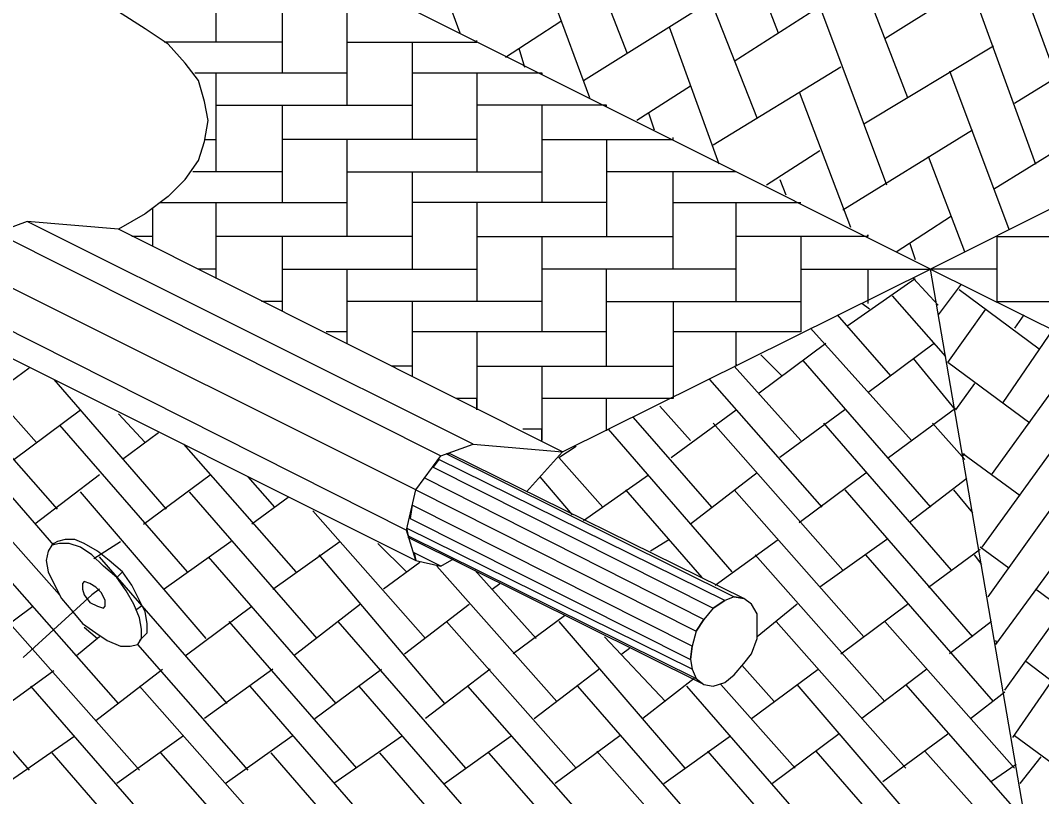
# Model space of a CAD drawing. Extents: x 636183 to 639890, y 299162 to 300538.
# Drawn here: x 636317.8 to 636336.54, y 299188.83 to 299203.08 of the extents above; entities that cross this region are included whole.
import ezdxf

# ---------------------------------------------------------------- set-up
doc = ezdxf.new("R2010")
doc.units = 0
doc.layers.add('Default', color=7, linetype='Continuous')

msp = doc.modelspace()

# ---------------------------------------------------------------- linework, layer by layer
at = {"layer": 'Default'}
for p, q in [((636334.499, 299198.516), (636293.856, 299218.873)), ((636349.994, 299206.281), (636334.499, 299198.516)), ((636330.442, 299206.106), (636331.701, 299202.853)), ((636328.938, 299202.468), (636327.678, 299205.721)), ((636324.95, 299205.336), (636325.86, 299202.853)), ((636336.807, 299202.049), (636335.618, 299205.301)), ((636332.82, 299204.917), (636334.079, 299201.664)), ((636321.382, 299204.462), (636321.382, 299202.678)), ((636330.057, 299204.497), (636331.316, 299201.279)), ((636333.66, 299202.748), (636336.003, 299204.217)), ((636327.329, 299204.147), (636328.238, 299201.664)), ((636322.607, 299202.118), (636322.607, 299203.902)), ((636333.24, 299203.832), (636330.896, 299202.328)), ((636335.233, 299203.728), (636336.423, 299200.44)), ((636328.133, 299201.979), (636330.477, 299203.448)), ((636320.088, 299202.923), (636319.599, 299203.238)), ((636323.796, 299201.524), (636323.796, 299203.308)), ((636333.694, 299200.055), (636332.47, 299203.343)), ((636327.713, 299203.063), (636326.699, 299202.398)), ((636336.038, 299201.559), (636338.416, 299203.028)), ((636320.508, 299202.643), (636320.088, 299202.923)), ((636330.617, 299200.44), (636329.707, 299202.958)), ((636322.607, 299202.678), (636320.438, 299202.678)), ((636323.796, 299202.678), (636326.174, 299202.678)), ((636324.985, 299202.678), (636324.985, 299200.894)), ((636326.174, 299202.678), (636326.174, 299202.713)), ((636320.823, 299202.293), (636320.508, 299202.643)), ((636326.944, 299202.573), (636327.049, 299202.224)), ((636335.653, 299202.608), (636333.275, 299201.174)), ((636321.068, 299201.979), (636320.823, 299202.293)), ((636320.998, 299202.118), (636323.796, 299202.118)), ((636321.382, 299202.118), (636321.382, 299200.3)), ((636324.985, 299202.118), (636327.364, 299202.118)), ((636326.174, 299202.118), (636326.174, 299200.3)), ((636327.364, 299202.118), (636327.364, 299202.084)), ((636332.855, 299202.224), (636330.512, 299200.789)), ((636334.849, 299202.154), (636335.933, 299199.25)), ((636321.173, 299201.594), (636321.068, 299201.979)), ((636330.092, 299201.874), (636329.112, 299201.244)), ((636332.086, 299201.769), (636333.03, 299199.285)), ((636321.243, 299201.244), (636321.173, 299201.594)), ((636321.382, 299201.524), (636324.985, 299201.524)), ((636322.607, 299199.74), (636322.607, 299201.524)), ((636328.553, 299201.524), (636326.174, 299201.524)), ((636327.364, 299201.524), (636327.364, 299199.74)), ((636328.553, 299201.489), (636328.553, 299201.524)), ((636329.322, 299201.384), (636329.427, 299201.069)), ((636335.653, 299199.985), (636338.032, 299201.454)), ((636321.173, 299200.859), (636321.243, 299201.244)), ((636332.89, 299199.6), (636335.268, 299201.069)), ((636321.068, 299200.51), (636321.173, 299200.859)), ((636321.173, 299200.894), (636321.382, 299200.894)), ((636326.174, 299200.894), (636322.607, 299200.894)), ((636323.796, 299199.111), (636323.796, 299200.894)), ((636327.364, 299200.894), (636329.777, 299200.894)), ((636328.553, 299200.894), (636328.553, 299199.111)), ((636329.777, 299200.894), (636329.777, 299200.929)), ((636332.47, 299200.685), (636331.491, 299200.055)), ((636320.823, 299200.16), (636321.068, 299200.51)), ((636335.129, 299198.831), (636334.464, 299200.58)), ((636322.607, 299200.3), (636320.963, 299200.3)), ((636323.796, 299200.3), (636327.364, 299200.3)), ((636324.985, 299200.3), (636324.985, 299198.516)), ((636330.931, 299200.3), (636328.553, 299200.3)), ((636329.777, 299198.516), (636329.777, 299200.3)), ((636320.508, 299199.845), (636320.823, 299200.16)), ((636331.736, 299200.16), (636331.841, 299199.88)), ((636320.508, 299199.845), (636320.088, 299199.53)), ((636320.368, 299199.74), (636323.796, 299199.74)), ((636321.382, 299199.74), (636321.382, 299198.341)), ((636328.553, 299199.74), (636324.985, 299199.74)), ((636326.174, 299199.74), (636326.174, 299197.921)), ((636329.777, 299199.74), (636332.121, 299199.74)), ((636330.931, 299197.921), (636330.931, 299199.74)), ((636320.088, 299199.53), (636319.599, 299199.25)), ((636320.228, 299198.936), (636320.228, 299199.635)), ((636333.869, 299198.831), (636334.884, 299199.495)), ((636317.92, 299199.39), (636317.36, 299199.18)), ((636319.599, 299199.25), (636317.92, 299199.39)), ((636326.104, 299195.298), (636317.92, 299199.39)), ((636317.36, 299199.18), (636325.51, 299195.088)), ((636327.748, 299195.158), (636319.599, 299199.25)), ((636320.228, 299199.111), (636319.844, 299199.111)), ((636324.985, 299199.111), (636321.382, 299199.111)), ((636322.607, 299197.746), (636322.607, 299199.111)), ((636326.174, 299199.111), (636329.777, 299199.111)), ((636327.364, 299199.111), (636327.364, 299197.362)), ((636333.345, 299199.111), (636330.931, 299199.111)), ((636332.121, 299199.111), (636332.121, 299197.362)), ((636333.345, 299199.145), (636333.345, 299199.111)), ((636333.345, 299199.111), (636333.345, 299199.145)), ((636335.723, 299199.111), (636339.291, 299199.111)), ((636335.723, 299197.921), (636335.723, 299199.111)), ((636334.114, 299199.006), (636334.219, 299198.691)), ((636325.055, 299194.459), (636316.87, 299198.551)), ((636321.382, 299198.516), (636321.068, 299198.516)), ((636322.607, 299198.516), (636326.174, 299198.516)), ((636323.796, 299197.152), (636323.796, 299198.516)), ((636330.931, 299198.516), (636327.364, 299198.516)), ((636327.748, 299195.158), (636334.499, 299198.516)), ((636328.553, 299196.732), (636328.553, 299198.516)), ((636332.121, 299198.516), (636334.499, 299198.516)), ((636332.96, 299197.467), (636334.219, 299198.341)), ((636333.345, 299198.516), (636333.345, 299197.921)), ((636334.184, 299198.341), (636334.639, 299197.851)), ((636339.571, 299168.96), (636334.499, 299198.516)), ((636334.499, 299198.516), (636341.25, 299195.158)), ((636335.723, 299198.516), (636334.499, 299198.516)), ((636335.059, 299198.236), (636334.639, 299197.676)), ((636315.716, 299197.991), (636318.095, 299195.333)), ((636334.779, 299196.907), (636333.799, 299198.026)), ((636336.493, 299197.047), (636335.024, 299198.131)), ((636316.696, 299197.851), (636324.88, 299193.724)), ((636322.607, 299197.921), (636322.222, 299197.921)), ((636327.364, 299197.921), (636323.796, 299197.921)), ((636324.985, 299197.921), (636324.985, 299196.557)), ((636328.553, 299197.921), (636332.121, 299197.921)), ((636329.777, 299197.921), (636329.777, 299196.137)), ((636333.38, 299197.781), (636333.24, 299197.886)), ((636333.345, 299197.921), (636333.345, 299197.886)), ((636334.814, 299196.802), (636335.513, 299197.781)), ((636335.723, 299197.921), (636336.877, 299197.921)), ((636332.785, 299197.676), (636333.764, 299196.557)), ((636336.213, 299197.676), (636336.038, 299197.432)), ((636334.149, 299195.368), (636332.295, 299197.432)), ((636316.87, 299197.257), (636325.055, 299193.164)), ((636323.796, 299197.362), (636323.411, 299197.362)), ((636328.553, 299197.362), (636324.985, 299197.362)), ((636326.174, 299197.362), (636326.174, 299195.928)), ((636332.121, 299197.362), (636329.777, 299197.362)), ((636330.931, 299196.732), (636330.931, 299197.362)), ((636336.737, 299197.397), (636335.828, 299196.068)), ((636331.351, 299196.242), (636332.575, 299197.152)), ((636334.569, 299197.152), (636333.345, 299196.242)), ((636335.618, 299194.738), (636337.332, 299197.117)), ((636331.386, 299196.942), (636331.771, 299196.557)), ((636334.954, 299195.928), (636334.184, 299196.872)), ((636318.479, 299194.109), (636316.101, 299196.802)), ((636317.955, 299196.697), (636317.29, 299196.207)), ((636324.985, 299196.732), (636324.6, 299196.732)), ((636326.174, 299196.732), (636329.777, 299196.732)), ((636327.364, 299196.732), (636327.364, 299195.368)), ((636332.121, 299195.368), (636330.896, 299196.732)), ((636330.931, 299196.767), (636330.931, 299196.732)), ((636332.156, 299196.837), (636334.499, 299194.144)), ((636336.318, 299195.683), (636334.814, 299196.802)), ((636318.409, 299196.487), (636320.473, 299194.109)), ((636330.442, 299196.487), (636332.505, 299194.144)), ((636335.303, 299196.417), (636334.954, 299195.928)), ((636326.174, 299196.137), (636325.79, 299196.137)), ((636326.174, 299195.928), (636326.174, 299196.137)), ((636329.777, 299196.137), (636327.364, 299196.137)), ((636328.553, 299195.578), (636328.553, 299196.137)), ((636337.507, 299196.277), (636335.443, 299193.409)), ((636317.675, 299195.018), (636318.899, 299195.928)), ((636330.092, 299195.368), (636329.532, 299195.998)), ((636329.742, 299195.053), (636330.931, 299195.928)), ((636332.925, 299195.928), (636331.736, 299195.053)), ((636333.73, 299195.053), (636334.954, 299195.963)), ((636320.088, 299195.333), (636319.599, 299195.858)), ((636329.043, 299195.788), (636330.477, 299194.144)), ((636318.409, 299193.444), (636316.486, 299195.648)), ((636318.514, 299195.648), (636320.858, 299192.955)), ((636327.364, 299195.578), (636327.014, 299195.578)), ((636327.364, 299195.368), (636327.364, 299195.578)), ((636328.553, 299195.543), (636328.553, 299195.578)), ((636328.553, 299195.578), (636328.553, 299195.543)), ((636330.861, 299192.955), (636328.588, 299195.578)), ((636332.89, 299192.989), (636330.512, 299195.683)), ((636334.884, 299192.989), (636332.54, 299195.683)), ((636335.129, 299195.018), (636334.534, 299195.683)), ((636320.333, 299195.508), (636319.669, 299195.018)), ((636320.788, 299195.298), (636322.852, 299192.955)), ((636325.51, 299195.088), (636326.104, 299195.298)), ((636326.104, 299195.298), (636327.748, 299195.158)), ((636327.748, 299195.158), (636327.084, 299194.424)), ((636327.678, 299195.053), (636327.993, 299195.263)), ((636325.055, 299194.459), (636325.51, 299195.088)), ((636325.475, 299195.018), (636325.37, 299194.878)), ((636330.721, 299192.43), (636325.475, 299195.018)), ((636325.615, 299195.123), (636330.896, 299192.5)), ((636325.685, 299195.123), (636325.615, 299195.123)), ((636331.071, 299192.465), (636325.685, 299195.123)), ((636328.483, 299194.144), (636327.678, 299195.053)), ((636335.129, 299195.123), (636335.094, 299195.088)), ((636336.143, 299194.354), (636335.094, 299195.123)), ((636325.37, 299194.878), (636330.512, 299192.29)), ((636337.297, 299194.948), (636335.548, 299192.5)), ((636319.249, 299194.738), (636318.06, 299193.829)), ((636320.053, 299193.829), (636321.278, 299194.738)), ((636322.467, 299194.144), (636321.977, 299194.703)), ((636330.337, 299192.08), (636325.23, 299194.668)), ((636327.329, 299194.703), (636327.923, 299194.004)), ((636328.133, 299193.899), (636329.322, 299194.738)), ((636331.316, 299194.773), (636330.092, 299193.829)), ((636332.086, 299193.864), (636333.31, 299194.773)), ((636335.164, 299194.668), (636334.114, 299193.864)), ((636316.836, 299194.424), (636318.514, 299192.535)), ((636321.208, 299191.73), (636318.899, 299194.424)), ((636320.893, 299194.424), (636323.236, 299191.73)), ((636324.88, 299193.724), (636325.055, 299194.459)), ((636325.055, 299194.459), (636330.197, 299191.87)), ((636328.903, 299194.459), (636330.302, 299192.85)), ((636330.896, 299194.459), (636333.275, 299191.765)), ((636332.925, 299194.459), (636335.268, 299191.765)), ((636334.919, 299194.459), (636335.268, 299194.039)), ((636322.712, 299194.319), (636322.047, 299193.829)), ((636325.23, 299191.73), (636323.166, 299194.074)), ((636324.985, 299194.179), (636324.95, 299193.934)), ((636330.127, 299191.59), (636324.985, 299194.179)), ((636324.95, 299193.934), (636330.092, 299191.346)), ((636330.127, 299191.171), (636324.88, 299193.759)), ((636324.88, 299193.759), (636324.915, 299193.619)), ((636325.055, 299193.164), (636324.88, 299193.724)), ((636318.514, 299193.479), (636318.375, 299193.444)), ((636318.409, 299193.479), (636318.375, 299193.444)), ((636318.479, 299193.514), (636318.409, 299193.479)), ((636318.619, 299193.549), (636318.479, 299193.514)), ((636318.689, 299193.479), (636318.514, 299193.479)), ((636318.794, 299193.549), (636318.619, 299193.549)), ((636318.899, 299193.409), (636318.689, 299193.479)), ((636318.969, 299193.479), (636318.794, 299193.549)), ((636319.214, 299193.339), (636318.969, 299193.479)), ((636319.144, 299193.199), (636319.634, 299193.514)), ((636321.662, 299193.514), (636320.438, 299192.64)), ((636322.432, 299192.64), (636323.656, 299193.514)), ((636324.88, 299192.955), (636324.356, 299193.479)), ((636324.915, 299193.619), (636330.197, 299190.996)), ((636330.337, 299190.891), (636324.915, 299193.584)), ((636329.707, 299193.549), (636329.357, 299193.339)), ((636330.547, 299192.71), (636331.701, 299193.549)), ((636333.694, 299193.549), (636332.47, 299192.675)), ((636337.122, 299193.584), (636335.688, 299191.625)), ((636318.305, 299193.339), (636318.27, 299193.164)), ((636318.375, 299193.444), (636318.305, 299193.339)), ((636319.109, 299193.269), (636318.899, 299193.409)), ((636319.424, 299193.164), (636319.214, 299193.339)), ((636325.51, 299193.059), (636325.02, 299193.304)), ((636325.02, 299193.304), (636325.055, 299193.164)), ((636334.464, 299192.675), (636335.408, 299193.374)), ((636335.933, 299193.025), (636335.408, 299193.409)), ((636319.599, 299190.541), (636317.22, 299193.234)), ((636318.27, 299193.164), (636318.305, 299192.955)), ((636319.319, 299193.059), (636319.109, 299193.269)), ((636321.592, 299190.541), (636319.249, 299193.234)), ((636319.669, 299192.955), (636319.424, 299193.164)), ((636321.243, 299193.234), (636323.586, 299190.541)), ((636323.271, 299193.269), (636325.58, 299190.541)), ((636325.125, 299193.129), (636324.461, 299192.64)), ((636325.055, 299193.164), (636325.51, 299193.059)), ((636325.51, 299193.059), (636325.755, 299193.199)), ((636333.66, 299190.576), (636331.281, 299193.269)), ((636335.653, 299190.576), (636333.31, 299193.269)), ((636335.443, 299193.094), (636335.303, 299193.269)), ((636318.305, 299192.955), (636318.409, 299192.745)), ((636319.564, 299192.85), (636319.319, 299193.059)), ((636319.669, 299192.955), (636319.564, 299192.85)), ((636319.844, 299192.71), (636319.669, 299192.955)), ((636327.643, 299190.576), (636325.44, 299193.059)), ((636326.139, 299192.989), (636327.259, 299191.73)), ((636318.409, 299192.745), (636318.549, 299192.465)), ((636318.969, 299192.78), (636318.934, 299192.745)), ((636318.934, 299192.745), (636318.934, 299192.64)), ((636319.074, 299192.745), (636318.969, 299192.78)), ((636319.179, 299192.675), (636319.074, 299192.745)), ((636319.739, 299192.605), (636319.564, 299192.85)), ((636326.454, 299192.64), (636326.594, 299192.745)), ((636319.109, 299192.535), (636317.85, 299191.381)), ((636318.444, 299192.64), (636318.444, 299192.64)), ((636318.934, 299192.64), (636318.969, 299192.535)), ((636318.969, 299192.535), (636319.074, 299192.395)), ((636319.249, 299192.64), (636319.109, 299192.535)), ((636319.284, 299192.57), (636319.179, 299192.675)), ((636319.214, 299192.64), (636319.249, 299192.64)), ((636319.354, 299192.43), (636319.284, 299192.57)), ((636319.879, 299192.36), (636319.739, 299192.605)), ((636319.983, 299192.43), (636319.844, 299192.71)), ((636337.927, 299191.52), (636336.423, 299192.64)), ((636318.549, 299192.465), (636318.759, 299192.22)), ((636319.074, 299192.395), (636319.214, 299192.325)), ((636319.354, 299192.325), (636319.354, 299192.43)), ((636319.983, 299192.115), (636319.879, 299192.36)), ((636320.088, 299192.22), (636319.983, 299192.43)), ((636324.041, 299192.36), (636322.817, 299191.416)), ((636324.845, 299191.45), (636326.035, 299192.36)), ((636330.721, 299192.43), (636330.512, 299192.29)), ((636330.512, 299192.29), (636330.721, 299192.43)), ((636330.896, 299192.5), (636330.721, 299192.43)), ((636331.071, 299192.465), (636330.896, 299192.5)), ((636330.896, 299192.5), (636331.071, 299192.465)), ((636331.211, 299192.36), (636331.071, 299192.465)), ((636331.316, 299192.185), (636331.211, 299192.36)), ((636332.051, 299192.36), (636331.316, 299191.765)), ((636332.855, 299191.45), (636334.079, 299192.36)), ((636316.801, 299191.416), (636318.025, 299192.325)), ((636318.759, 299192.22), (636318.934, 299192.01)), ((636319.214, 299192.325), (636319.319, 299192.29)), ((636319.319, 299192.29), (636319.354, 299192.325)), ((636320.018, 299192.325), (636319.913, 299192.255)), ((636320.123, 299192.01), (636320.088, 299192.22)), ((636320.823, 299191.416), (636322.047, 299192.325)), ((636330.512, 299192.29), (636330.337, 299192.08)), ((636331.316, 299191.975), (636331.316, 299192.185)), ((636335.863, 299190.786), (636336.912, 299192.255)), ((636315.611, 299192.01), (636317.955, 299189.317)), ((636317.605, 299192.01), (636319.983, 299189.317)), ((636318.934, 299192.01), (636319.179, 299191.835)), ((636320.018, 299191.905), (636319.983, 299192.115)), ((636320.123, 299191.835), (636320.123, 299192.01)), ((636323.971, 299189.352), (636321.627, 299192.045)), ((636323.621, 299192.045), (636325.965, 299189.352)), ((636327.993, 299189.352), (636325.615, 299192.045)), ((636327.783, 299192.15), (636326.839, 299191.45)), ((636327.678, 299192.045), (636329.987, 299189.352)), ((636330.337, 299192.08), (636330.197, 299191.87)), ((636330.197, 299191.87), (636330.337, 299192.08)), ((636331.316, 299191.73), (636331.316, 299191.975)), ((636331.666, 299192.045), (636334.044, 299189.352)), ((636333.66, 299192.045), (636336.038, 299189.352)), ((636335.618, 299192.045), (636334.849, 299191.45)), ((636318.969, 299191.94), (636319.214, 299191.73)), ((636319.179, 299191.835), (636319.389, 299191.695)), ((636320.018, 299191.73), (636320.018, 299191.905)), ((636320.018, 299191.73), (636320.123, 299191.835)), ((636330.197, 299191.87), (636330.127, 299191.59)), ((636319.249, 299191.765), (636318.829, 299191.416)), ((636319.389, 299191.695), (636319.634, 299191.59)), ((636319.809, 299191.59), (636319.949, 299191.625)), ((636319.949, 299191.625), (636320.018, 299191.73)), ((636321.977, 299189.317), (636319.949, 299191.625)), ((636319.983, 299191.695), (636320.018, 299191.73)), ((636328.518, 299191.765), (636329.637, 299190.576)), ((636331.211, 299191.45), (636331.316, 299191.73)), ((636335.723, 299191.66), (636335.688, 299191.695)), ((636319.634, 299191.59), (636319.809, 299191.59)), ((636328.833, 299191.45), (636328.973, 299191.556)), ((636330.127, 299191.59), (636330.092, 299191.346)), ((636330.092, 299191.346), (636330.127, 299191.59)), ((636331.071, 299191.276), (636331.211, 299191.45)), ((636330.092, 299191.346), (636330.127, 299191.171)), ((636330.896, 299191.066), (636331.071, 299191.276)), ((636331.631, 299190.576), (636331.036, 299191.241)), ((636337.717, 299190.191), (636336.248, 299191.311)), ((636318.409, 299191.136), (636317.15, 299190.226)), ((636319.179, 299190.226), (636320.403, 299191.171)), ((636322.432, 299191.171), (636321.173, 299190.261)), ((636323.201, 299190.261), (636324.426, 299191.171)), ((636326.419, 299191.171), (636325.23, 299190.261)), ((636327.224, 299190.261), (636328.413, 299191.171)), ((636330.127, 299191.171), (636330.197, 299190.996)), ((636330.721, 299190.926), (636330.896, 299191.066)), ((636331.211, 299190.261), (636332.435, 299191.171)), ((636334.429, 299191.171), (636333.24, 299190.261)), ((636320.333, 299188.163), (636317.99, 299190.856)), ((636322.362, 299188.163), (636319.983, 299190.856)), ((636324.356, 299188.163), (636322.012, 299190.856)), ((636324.006, 299190.856), (636326.349, 299188.163)), ((636326, 299190.856), (636328.378, 299188.163)), ((636330.372, 299188.163), (636328.028, 299190.856)), ((636330.162, 299190.996), (636329.217, 299190.261)), ((636330.022, 299190.856), (636332.365, 299188.163)), ((636330.197, 299190.996), (636330.337, 299190.891)), ((636330.197, 299190.996), (636330.337, 299190.891)), ((636330.337, 299190.891), (636330.512, 299190.856)), ((636330.512, 299190.856), (636330.721, 299190.926)), ((636332.016, 299189.352), (636330.651, 299190.891)), ((636334.359, 299188.198), (636332.051, 299190.891)), ((636336.283, 299188.338), (636334.044, 299190.891)), ((636336.703, 299190.926), (636336.003, 299189.912)), ((636335.233, 299190.261), (636335.863, 299190.751)), ((636317.535, 299189.072), (636318.794, 299189.946)), ((636320.788, 299189.946), (636319.564, 299189.072)), ((636321.557, 299189.072), (636322.782, 299189.946)), ((636324.81, 299189.946), (636323.551, 299189.072)), ((636325.58, 299189.072), (636326.804, 299189.946)), ((636328.798, 299189.946), (636327.608, 299189.072)), ((636329.602, 299189.072), (636330.826, 299189.946)), ((636332.82, 299189.981), (636331.596, 299189.072)), ((636333.625, 299189.107), (636334.814, 299189.981)), ((636337.507, 299188.862), (636336.038, 299189.946)), ((636318.375, 299189.632), (636320.718, 299186.938)), ((636320.368, 299189.632), (636322.747, 299186.938)), ((636324.74, 299186.938), (636322.397, 299189.632)), ((636326.734, 299186.938), (636324.391, 299189.632)), ((636326.384, 299189.632), (636328.763, 299186.938)), ((636330.756, 299186.973), (636328.378, 299189.667)), ((636330.407, 299189.667), (636332.75, 299186.973)), ((636334.744, 299186.973), (636332.4, 299189.667)), ((636334.394, 299189.667), (636336.423, 299187.393)), ((636336.143, 299189.072), (636336.528, 299189.562)), ((636336.073, 299189.422), (636335.618, 299189.107))]:
    msp.add_line(p, q, dxfattribs=at)

doc.saveas('drawing.dxf')
